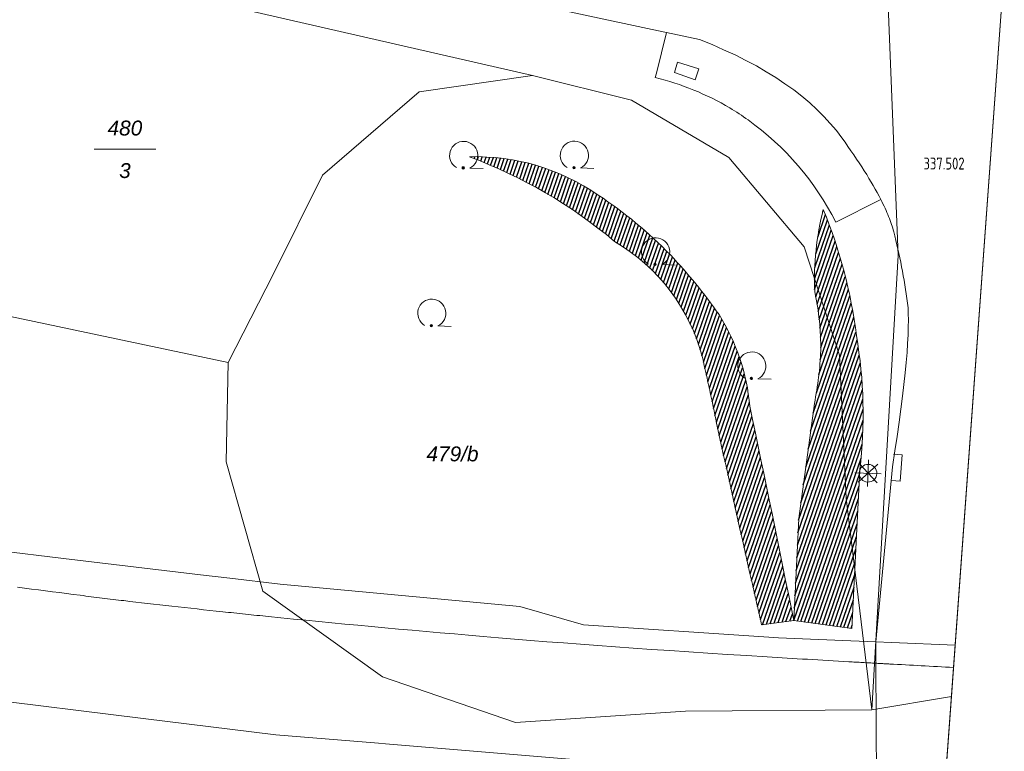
# Model space of a CAD drawing. Header units: metres. Extents: x 345144 to 348639, y 5629211 to 5635235.
# Tile 868 of 1056: x 347983 to 348039, y 5630323 to 5630364. Entities that reach past the tile are written whole.
import ezdxf
from ezdxf.enums import TextEntityAlignment as Align

# ---------------------------------------------------------------- set-up
doc = ezdxf.new("R2010")
doc.units = ezdxf.units.M
doc.header["$MEASUREMENT"] = 0
for name, color, linetype in [('028 Geländeform', 7, 'Continuous'), ('065-066 Ver_Entsorgung', 7, 'Continuous'), ('065-066 Ver_Entsorgung Ausg.', 7, 'Continuous'), ('081-083 Topographie', 7, 'Continuous'), ('AX Flurstück', 7, 'Continuous'), ('Blatt', 7, 'Continuous'), ('Definitionslinie', 7, 'Continuous'), ('Gemeinde Lokation', 7, 'Continuous'), ('Ortsteil Lokation', 7, 'Continuous'), ('Präsentationsobjekt -Text (punktförmig)', 7, 'Continuous')]:
    doc.layers.add(name, color=color, linetype=linetype)
doc.styles.add('ARIALIT', font='ariali.ttf', dxfattribs={"height": 1})
doc.styles.add('DIN-6776-IT', font='txt', dxfattribs={"height": 1})
pattern_1 = [(250.9552151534, (0, 0), (0.1890527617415, -0.065261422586), [])]

# ---------------------------------------------------------------- blocks, each defined once
blk = doc.blocks.new('alk_5742_nrw')
at = {"color": 134, "lineweight": 5, "true_color": 0x00b2b2, "flags": 128}
for points in [[(0, -1), (0, 1)], [(1, 0), (-1, 0)], [(0.707333, -0.707333), (-0.707333, 0.707333)], [(-0.707333, -0.707333), (0.707333, 0.707333)]]:
    blk.add_lwpolyline(points, dxfattribs=at)
at = {"color": 134, "lineweight": 5, "true_color": 0x00b2b2}
for start, end in [(0, 180), (180, 0)]:
    blk.add_arc((0, 0), 0.666667, start, end, dxfattribs=at)
blk = doc.blocks.new('alk_7100_nrwx2')
at = {"true_color": 0x2e2e2e}
h = blk.add_hatch(color=250, dxfattribs=at)
edge = h.paths.add_edge_path(flags=0)
edge.add_arc((0.024073, -0.597267), 0.057254, 180, 360, ccw=False)
edge.add_arc((0.024073, -0.597267), 0.057255, 0, 180, ccw=False)
at = {"color": 250, "lineweight": 5, "true_color": 0x2e2e2e, "flags": 128}
blk.add_lwpolyline([(0.349382, -0.597267), (1, -0.597267)], dxfattribs=at)
at = {"color": 250, "lineweight": 5, "true_color": 0x2e2e2e}
for centre, radius, start, end in [((0.024073, 0.012362), 0.690995, -61.9148169, -118.0851831), ((0.024073, -0.597267), 0.057255, 0, 180), ((0.024073, -0.597267), 0.057254, 180, 0)]:
    blk.add_arc(centre, radius, start, end, dxfattribs=at)
blk = doc.blocks.new('swc_strasseneinlauf')
at = {"color": 7, "lineweight": 5, "flags": 128}
blk.add_lwpolyline([(-1, 0), (-1, -0.666667), (1, -0.666667), (1, 0)], dxfattribs=at)

msp = doc.modelspace()

# ---------------------------------------------------------------- hatches: boundary and pattern name
at = {"layer": '028 Geländeform', "true_color": 0xb27500}
h = msp.add_hatch(dxfattribs=at)
h.set_pattern_fill('_USER', color=44, scale=0.2, angle=250.9552152, style=0, pattern_type=0)
h.set_pattern_definition(pattern_1)
edge = h.paths.add_edge_path(flags=0)
edge.add_line((348024.75, 5630331.937), (348024.613, 5630332.543375))
edge.add_line((348024.613, 5630332.543375), (348024.476453, 5630333.149875))
edge.add_line((348024.476453, 5630333.149875), (348024.339906, 5630333.756375))
edge.add_line((348024.339906, 5630333.756375), (348024.203813, 5630334.363))
edge.add_line((348024.203813, 5630334.363), (348024.067719, 5630334.969625))
edge.add_line((348024.067719, 5630334.969625), (348023.932078, 5630335.576375))
edge.add_line((348023.932078, 5630335.576375), (348023.796438, 5630336.183125))
edge.add_line((348023.796438, 5630336.183125), (348023.66125, 5630336.79))
edge.add_line((348023.66125, 5630336.79), (348023.526062, 5630337.396875))
edge.add_line((348023.526062, 5630337.396875), (348023.391328, 5630338.003875))
edge.add_line((348023.391328, 5630338.003875), (348023.256594, 5630338.610875))
edge.add_line((348023.256594, 5630338.610875), (348023.122313, 5630339.218))
edge.add_line((348023.122313, 5630339.218), (348022.988031, 5630339.825125))
edge.add_line((348022.988031, 5630339.825125), (348022.854203, 5630340.432375))
edge.add_line((348022.854203, 5630340.432375), (348022.720375, 5630341.039625))
edge.add_line((348022.720375, 5630341.039625), (348022.587, 5630341.647))
edge.add_line((348022.587, 5630341.647), (348022.587, 5630341.647))
edge.add_line((348022.587, 5630341.647), (348022.541625, 5630341.880125))
edge.add_line((348022.541625, 5630341.880125), (348022.495094, 5630342.112984))
edge.add_line((348022.495094, 5630342.112984), (348022.448562, 5630342.345844))
edge.add_line((348022.448562, 5630342.345844), (348022.400875, 5630342.578438))
edge.add_line((348022.400875, 5630342.578438), (348022.353188, 5630342.811031))
edge.add_line((348022.353188, 5630342.811031), (348022.304344, 5630343.043359))
edge.add_line((348022.304344, 5630343.043359), (348022.2555, 5630343.275688))
edge.add_line((348022.2555, 5630343.275688), (348022.2055, 5630343.50775))
edge.add_line((348022.2055, 5630343.50775), (348022.1555, 5630343.739813))
edge.add_line((348022.1555, 5630343.739813), (348022.104344, 5630343.971609))
edge.add_line((348022.104344, 5630343.971609), (348022.053188, 5630344.203406))
edge.add_line((348022.053188, 5630344.203406), (348022.000875, 5630344.434938))
edge.add_line((348022.000875, 5630344.434938), (348021.948562, 5630344.666469))
edge.add_line((348021.948562, 5630344.666469), (348021.895094, 5630344.897734))
edge.add_line((348021.895094, 5630344.897734), (348021.841625, 5630345.129))
edge.add_line((348021.841625, 5630345.129), (348021.787, 5630345.36))
edge.add_arc((348011.458, 5630342.709), 10.663772, 14.3946062, 59.80196)
edge.add_line((348016.822, 5630351.926), (348016.3605, 5630352.312375))
edge.add_line((348016.3605, 5630352.312375), (348015.886266, 5630352.676922))
edge.add_line((348015.886266, 5630352.676922), (348015.412031, 5630353.041469))
edge.add_line((348015.412031, 5630353.041469), (348014.925063, 5630353.384188))
edge.add_line((348014.925063, 5630353.384188), (348014.438094, 5630353.726906))
edge.add_line((348014.438094, 5630353.726906), (348013.938391, 5630354.047797))
edge.add_line((348013.938391, 5630354.047797), (348013.438688, 5630354.368687))
edge.add_line((348013.438688, 5630354.368687), (348012.92625, 5630354.66775))
edge.add_line((348012.92625, 5630354.66775), (348012.413813, 5630354.966813))
edge.add_line((348012.413813, 5630354.966813), (348011.888641, 5630355.244047))
edge.add_line((348011.888641, 5630355.244047), (348011.363469, 5630355.521281))
edge.add_line((348011.363469, 5630355.521281), (348010.825563, 5630355.776688))
edge.add_line((348010.825563, 5630355.776688), (348010.287656, 5630356.032094))
edge.add_line((348010.287656, 5630356.032094), (348009.737016, 5630356.265672))
edge.add_line((348009.737016, 5630356.265672), (348009.186375, 5630356.49925))
edge.add_line((348009.186375, 5630356.49925), (348008.623, 5630356.711))
edge.add_line((348008.623, 5630356.711), (348008.623, 5630356.711))
edge.add_line((348008.623, 5630356.711), (348009.121, 5630356.72175))
edge.add_line((348009.121, 5630356.72175), (348009.608172, 5630356.696031))
edge.add_line((348009.608172, 5630356.696031), (348010.095344, 5630356.670313))
edge.add_line((348010.095344, 5630356.670313), (348010.571688, 5630356.608125))
edge.add_line((348010.571688, 5630356.608125), (348011.048031, 5630356.545938))
edge.add_line((348011.048031, 5630356.545938), (348011.513547, 5630356.447281))
edge.add_line((348011.513547, 5630356.447281), (348011.979062, 5630356.348625))
edge.add_line((348011.979062, 5630356.348625), (348012.43375, 5630356.2135))
edge.add_line((348012.43375, 5630356.2135), (348012.888438, 5630356.078375))
edge.add_line((348012.888438, 5630356.078375), (348013.332297, 5630355.906781))
edge.add_line((348013.332297, 5630355.906781), (348013.776156, 5630355.735188))
edge.add_line((348013.776156, 5630355.735188), (348014.209188, 5630355.527125))
edge.add_line((348014.209188, 5630355.527125), (348014.642219, 5630355.319063))
edge.add_line((348014.642219, 5630355.319063), (348015.064422, 5630355.074531))
edge.add_line((348015.064422, 5630355.074531), (348015.486625, 5630354.83))
edge.add_line((348015.486625, 5630354.83), (348015.898, 5630354.549))
edge.add_line((348015.898, 5630354.549), (348015.898, 5630354.549))
edge.add_line((348015.898, 5630354.549), (348016.17625, 5630354.365125))
edge.add_line((348016.17625, 5630354.365125), (348016.448719, 5630354.174313))
edge.add_line((348016.448719, 5630354.174313), (348016.721188, 5630353.9835))
edge.add_line((348016.721188, 5630353.9835), (348016.987875, 5630353.78575))
edge.add_line((348016.987875, 5630353.78575), (348017.254563, 5630353.588))
edge.add_line((348017.254563, 5630353.588), (348017.515469, 5630353.383313))
edge.add_line((348017.515469, 5630353.383313), (348017.776375, 5630353.178625))
edge.add_line((348017.776375, 5630353.178625), (348018.0315, 5630352.967))
edge.add_line((348018.0315, 5630352.967), (348018.286625, 5630352.755375))
edge.add_line((348018.286625, 5630352.755375), (348018.535969, 5630352.536813))
edge.add_line((348018.535969, 5630352.536813), (348018.785313, 5630352.31825))
edge.add_line((348018.785313, 5630352.31825), (348019.028875, 5630352.09275))
edge.add_line((348019.028875, 5630352.09275), (348019.272438, 5630351.86725))
edge.add_line((348019.272438, 5630351.86725), (348019.510219, 5630351.634813))
edge.add_line((348019.510219, 5630351.634813), (348019.748, 5630351.402375))
edge.add_line((348019.748, 5630351.402375), (348019.98, 5630351.163))
edge.add_line((348019.98, 5630351.163), (348019.98, 5630351.163))
edge.add_line((348019.98, 5630351.163), (348020.166875, 5630350.964125))
edge.add_line((348020.166875, 5630350.964125), (348020.35, 5630350.762219))
edge.add_line((348020.35, 5630350.762219), (348020.533125, 5630350.560312))
edge.add_line((348020.533125, 5630350.560312), (348020.7125, 5630350.355375))
edge.add_line((348020.7125, 5630350.355375), (348020.891875, 5630350.150437))
edge.add_line((348020.891875, 5630350.150437), (348021.0675, 5630349.942469))
edge.add_line((348021.0675, 5630349.942469), (348021.243125, 5630349.7345))
edge.add_line((348021.243125, 5630349.7345), (348021.415, 5630349.5235))
edge.add_line((348021.415, 5630349.5235), (348021.586875, 5630349.3125))
edge.add_line((348021.586875, 5630349.3125), (348021.755, 5630349.098469))
edge.add_line((348021.755, 5630349.098469), (348021.923125, 5630348.884438))
edge.add_line((348021.923125, 5630348.884438), (348022.0875, 5630348.667375))
edge.add_line((348022.0875, 5630348.667375), (348022.251875, 5630348.450313))
edge.add_line((348022.251875, 5630348.450313), (348022.4125, 5630348.230219))
edge.add_line((348022.4125, 5630348.230219), (348022.573125, 5630348.010125))
edge.add_line((348022.573125, 5630348.010125), (348022.73, 5630347.787))
edge.add_line((348022.73, 5630347.787), (348022.73, 5630347.787))
edge.add_line((348022.73, 5630347.787), (348022.915, 5630347.48875))
edge.add_line((348022.915, 5630347.48875), (348023.080906, 5630347.184109))
edge.add_line((348023.080906, 5630347.184109), (348023.246812, 5630346.879469))
edge.add_line((348023.246812, 5630346.879469), (348023.393625, 5630346.568438))
edge.add_line((348023.393625, 5630346.568438), (348023.540438, 5630346.257406))
edge.add_line((348023.540438, 5630346.257406), (348023.668156, 5630345.939984))
edge.add_line((348023.668156, 5630345.939984), (348023.795875, 5630345.622563))
edge.add_line((348023.795875, 5630345.622563), (348023.9045, 5630345.29875))
edge.add_line((348023.9045, 5630345.29875), (348024.013125, 5630344.974938))
edge.add_line((348024.013125, 5630344.974938), (348024.102656, 5630344.644734))
edge.add_line((348024.102656, 5630344.644734), (348024.192188, 5630344.314531))
edge.add_line((348024.192188, 5630344.314531), (348024.262625, 5630343.977937))
edge.add_line((348024.262625, 5630343.977937), (348024.333063, 5630343.641344))
edge.add_line((348024.333063, 5630343.641344), (348024.384406, 5630343.298359))
edge.add_line((348024.384406, 5630343.298359), (348024.43575, 5630342.955375))
edge.add_line((348024.43575, 5630342.955375), (348024.468, 5630342.606))
edge.add_line((348024.468, 5630342.606), (348024.468, 5630342.606))
edge.add_line((348024.468, 5630342.606), (348024.6265, 5630341.84925))
edge.add_line((348024.6265, 5630341.84925), (348024.784156, 5630341.092313))
edge.add_line((348024.784156, 5630341.092313), (348024.941813, 5630340.335375))
edge.add_line((348024.941813, 5630340.335375), (348025.098625, 5630339.57825))
edge.add_line((348025.098625, 5630339.57825), (348025.255438, 5630338.821125))
edge.add_line((348025.255438, 5630338.821125), (348025.411406, 5630338.063813))
edge.add_line((348025.411406, 5630338.063813), (348025.567375, 5630337.3065))
edge.add_line((348025.567375, 5630337.3065), (348025.7225, 5630336.549))
edge.add_line((348025.7225, 5630336.549), (348025.877625, 5630335.7915))
edge.add_line((348025.877625, 5630335.7915), (348026.031906, 5630335.033813))
edge.add_line((348026.031906, 5630335.033813), (348026.186188, 5630334.276125))
edge.add_line((348026.186188, 5630334.276125), (348026.339625, 5630333.51825))
edge.add_line((348026.339625, 5630333.51825), (348026.493063, 5630332.760375))
edge.add_line((348026.493063, 5630332.760375), (348026.645656, 5630332.002313))
edge.add_line((348026.645656, 5630332.002313), (348026.79825, 5630331.24425))
edge.add_line((348026.79825, 5630331.24425), (348026.95, 5630330.486))
edge.add_line((348026.95, 5630330.486), (348026.95, 5630330.486))
edge.add_line((348026.95, 5630330.486), (348025.135, 5630330.247))
edge.add_line((348025.135, 5630330.247), (348025.135, 5630330.247))
edge.add_line((348025.135, 5630330.247), (348025.111875, 5630330.35275))
edge.add_line((348025.111875, 5630330.35275), (348025.088516, 5630330.458469))
edge.add_line((348025.088516, 5630330.458469), (348025.065156, 5630330.564188))
edge.add_line((348025.065156, 5630330.564188), (348025.041563, 5630330.669875))
edge.add_line((348025.041563, 5630330.669875), (348025.017969, 5630330.775563))
edge.add_line((348025.017969, 5630330.775563), (348024.994141, 5630330.881219))
edge.add_line((348024.994141, 5630330.881219), (348024.970313, 5630330.986875))
edge.add_line((348024.970313, 5630330.986875), (348024.94625, 5630331.0925))
edge.add_line((348024.94625, 5630331.0925), (348024.922187, 5630331.198125))
edge.add_line((348024.922187, 5630331.198125), (348024.897891, 5630331.303719))
edge.add_line((348024.897891, 5630331.303719), (348024.873594, 5630331.409313))
edge.add_line((348024.873594, 5630331.409313), (348024.849062, 5630331.514875))
edge.add_line((348024.849062, 5630331.514875), (348024.824531, 5630331.620438))
edge.add_line((348024.824531, 5630331.620438), (348024.799766, 5630331.725969))
edge.add_line((348024.799766, 5630331.725969), (348024.775, 5630331.8315))
edge.add_line((348024.775, 5630331.8315), (348024.75, 5630331.937))
h = msp.add_hatch(dxfattribs=at)
h.set_pattern_fill('_USER', color=44, scale=0.2, angle=250.9552152, style=0, pattern_type=0)
h.set_pattern_definition(pattern_1)
h.paths.add_polyline_path([(348030.243, 5630330.046), (348026.95, 5630330.486), (348026.95, 5630330.486), (348027.23, 5630336.262), (348027.23, 5630336.262), (348028.117, 5630342.77), (348028.117, 5630342.77), (348028.1545, 5630342.955125), (348028.188281, 5630343.140703), (348028.222063, 5630343.326281), (348028.252125, 5630343.512313), (348028.282188, 5630343.698344), (348028.308531, 5630343.884828), (348028.334875, 5630344.071313), (348028.3575, 5630344.25825), (348028.380125, 5630344.445188), (348028.399031, 5630344.632578), (348028.417938, 5630344.819969), (348028.433125, 5630345.007813), (348028.448312, 5630345.195656), (348028.459781, 5630345.383953), (348028.47125, 5630345.57225), (348028.479, 5630345.761), (348028.479, 5630345.761), (348028.480375, 5630345.970875), (348028.476031, 5630346.180156), (348028.471688, 5630346.389438), (348028.461625, 5630346.598125), (348028.451563, 5630346.806813), (348028.435781, 5630347.014906), (348028.42, 5630347.223), (348028.3985, 5630347.4305), (348028.377, 5630347.638), (348028.349781, 5630347.844906), (348028.322563, 5630348.051813), (348028.289625, 5630348.258125), (348028.256688, 5630348.464438), (348028.218031, 5630348.670156), (348028.179375, 5630348.875875), (348028.135, 5630349.081), (348028.135, 5630349.081), (348028.12375, 5630349.376375), (348028.122938, 5630349.670656), (348028.122125, 5630349.964938), (348028.13175, 5630350.258125), (348028.141375, 5630350.551313), (348028.161437, 5630350.843406), (348028.1815, 5630351.1355), (348028.212, 5630351.4265), (348028.2425, 5630351.7175), (348028.283438, 5630352.007406), (348028.324375, 5630352.297313), (348028.37575, 5630352.586125), (348028.427125, 5630352.874938), (348028.488938, 5630353.162656), (348028.55075, 5630353.450375), (348028.623, 5630353.737), (348028.623, 5630353.737), (348028.798625, 5630353.30625), (348028.959563, 5630352.871641), (348029.1205, 5630352.437031), (348029.26675, 5630351.998563), (348029.413, 5630351.560094), (348029.544563, 5630351.117766), (348029.676125, 5630350.675438), (348029.793, 5630350.22925), (348029.909875, 5630349.783063), (348030.012063, 5630349.333016), (348030.11425, 5630348.882969), (348030.20175, 5630348.429063), (348030.28925, 5630347.975156), (348030.362063, 5630347.517391), (348030.434875, 5630347.059625), (348030.493, 5630346.598), (348030.493, 5630346.598), (348030.573, 5630346.126875), (348030.636094, 5630345.655297), (348030.699188, 5630345.183719), (348030.745375, 5630344.711688), (348030.791563, 5630344.239656), (348030.820844, 5630343.767172), (348030.850125, 5630343.294688), (348030.8625, 5630342.82175), (348030.874875, 5630342.348813), (348030.870344, 5630341.875422), (348030.865813, 5630341.402031), (348030.844375, 5630340.928188), (348030.822937, 5630340.454344), (348030.784594, 5630339.980047), (348030.74625, 5630339.50575), (348030.691, 5630339.031), (348030.691, 5630339.031)], flags=0)

# ---------------------------------------------------------------- linework, layer by layer
at = {"layer": 'AX Flurstück', "color": 8, "linetype": 'Continuous', "lineweight": 13, "true_color": 0x808080, "flags": 128}
for points in [[(348038.853, 5630367.26), (348035.866, 5630326.191), (348031.359, 5630325.446), (348032.862, 5630351.122), (348030.965, 5630398.28), (348029.596, 5630388.709), (348024.098, 5630380.717), (348015.54, 5630376.001), (348005.789, 5630375.887), (347989.438, 5630379.073), (347979.045, 5630383.367), (347966.424, 5630386.742), (347975.149, 5630384.987), (347978.661, 5630384.744), (347987.378, 5630384.52), (347994.766, 5630384.86), (348001.502, 5630386.358), (348007.329, 5630389.393), (348012.399, 5630393.76), (348018.131, 5630400.852), (348021.431, 5630407.953), (348024.197, 5630413.474), (348027.25, 5630429.001), (348018.378, 5630526.155)], [(347874.559, 5630405.102), (347919.355, 5630395.668), (347950.191, 5630388.662), (347966.424, 5630386.742), (347979.045, 5630383.367), (347989.438, 5630379.073), (348005.789, 5630375.887), (348015.54, 5630376.001), (348024.098, 5630380.717), (348029.596, 5630388.709), (348030.965, 5630398.28), (348032.862, 5630351.122), (348031.359, 5630325.446), (348029.914, 5630337.412), (348029.541, 5630345.493), (348027.549, 5630351.628), (348023.291, 5630356.664), (348017.779, 5630359.91), (348012.182, 5630361.318), (347966.457, 5630371.781), (347951.033, 5630375.879), (347917.315, 5630384.103), (347872.215, 5630393.72)], [(347966.457, 5630371.781), (348012.182, 5630361.318), (348005.77, 5630360.387), (348000.315, 5630355.666), (347997.537, 5630350.095), (347994.982, 5630345.085), (347980.348, 5630348.181), (347980.776, 5630357.25), (347978.878, 5630362), (347973.995, 5630367.922), (347966.457, 5630371.781)], [(348012.182, 5630361.318), (348017.779, 5630359.91), (348023.291, 5630356.664), (348027.549, 5630351.628), (348029.541, 5630345.493), (348029.914, 5630337.412), (348031.359, 5630325.446), (348020.829, 5630325.363), (348011.227, 5630324.732), (348003.706, 5630327.309), (347996.949, 5630332.157), (347994.864, 5630339.466), (347994.982, 5630345.085), (347997.537, 5630350.095), (348000.315, 5630355.666), (348005.77, 5630360.387), (348012.182, 5630361.318)], [(348034.949, 5630313.579), (348034.965, 5630301.545), (348026.722, 5630302.429), (348018.392, 5630302.827), (347977.163, 5630315.338), (347932.068, 5630325.795), (347933.252, 5630337.965), (347950.512, 5630333.982), (347960.225, 5630332.917), (347966.077, 5630333.36), (347974.785, 5630337.099), (347979.176, 5630342.475), (347980.348, 5630348.181), (347994.982, 5630345.085), (347994.864, 5630339.466), (347996.949, 5630332.157), (348003.706, 5630327.309), (348011.227, 5630324.732), (348020.829, 5630325.363), (348031.359, 5630325.446), (348035.866, 5630326.191), (348034.949, 5630313.579)]]:
    msp.add_lwpolyline(points, dxfattribs=at)
at = {"layer": 'Blatt', "color": 205, "linetype": 'Continuous', "lineweight": 5, "true_color": 0x873099, "flags": 128}
msp.add_lwpolyline([(348035.052, 5630235.623), (347986.998, 5630184.504), (347853.351, 5630188.267), (347860.388, 5630438.144), (348035.781, 5630433.206), (348037.99, 5630386.322), (348038.853, 5630367.26), (348034.949, 5630313.579), (348035.052, 5630235.623)], dxfattribs=at)
at = {"layer": 'Definitionslinie', "color": 219, "linetype": 'Continuous', "lineweight": 5, "true_color": 0x5c3d57, "flags": 128}
for points in [[(347988.118, 5630370.534), (348018.957, 5630363.914), (348018.957, 5630363.914), (348019.75, 5630363.744), (348021.63, 5630363.341), (348021.63, 5630363.341), (348022.331875, 5630363.0645), (348022.983906, 5630362.770219), (348023.635938, 5630362.475938), (348024.238125, 5630362.163875), (348024.840313, 5630361.851813), (348025.392656, 5630361.521969), (348025.945, 5630361.192125), (348026.4475, 5630360.8445), (348026.95, 5630360.496875), (348027.402656, 5630360.131469), (348027.855313, 5630359.766063), (348028.258125, 5630359.382875), (348028.660937, 5630358.999687), (348029.013906, 5630358.598719), (348029.366875, 5630358.19775), (348029.67, 5630357.779), (348029.67, 5630357.779), (348029.84925, 5630357.531375), (348030.018016, 5630357.291406), (348030.186781, 5630357.051437), (348030.345063, 5630356.819125), (348030.503344, 5630356.586813), (348030.651141, 5630356.362156), (348030.798938, 5630356.1375), (348030.93625, 5630355.9205), (348031.073563, 5630355.7035), (348031.200391, 5630355.494156), (348031.327219, 5630355.284813), (348031.443563, 5630355.083125), (348031.559906, 5630354.881438), (348031.665766, 5630354.687406), (348031.771625, 5630354.493375), (348031.867, 5630354.307), (348031.867, 5630354.307), (348031.933, 5630354.178), (348031.993984, 5630354.052672), (348032.054969, 5630353.927344), (348032.110938, 5630353.805688), (348032.166906, 5630353.684031), (348032.217859, 5630353.566047), (348032.268813, 5630353.448063), (348032.31475, 5630353.33375), (348032.360688, 5630353.219438), (348032.401609, 5630353.108797), (348032.442531, 5630352.998156), (348032.478437, 5630352.891188), (348032.514344, 5630352.784219), (348032.545234, 5630352.680922), (348032.576125, 5630352.577625), (348032.602, 5630352.478), (348032.602, 5630352.478), (348032.665125, 5630352.23425), (348032.724609, 5630351.988242), (348032.784094, 5630351.742234), (348032.839938, 5630351.493969), (348032.895781, 5630351.245703), (348032.947984, 5630350.99518), (348033.000188, 5630350.744656), (348033.04875, 5630350.491875), (348033.097313, 5630350.239094), (348033.142234, 5630349.984055), (348033.187156, 5630349.729016), (348033.228438, 5630349.471719), (348033.269719, 5630349.214422), (348033.307359, 5630348.954867), (348033.345, 5630348.695313), (348033.379, 5630348.4335), (348033.413, 5630348.171688), (348033.42525, 5630347.830773), (348033.4375, 5630347.489859), (348033.428, 5630347.069844), (348033.4185, 5630346.649828), (348033.38725, 5630346.150711), (348033.356, 5630345.651594), (348033.303, 5630345.073375), (348033.25, 5630344.495156), (348033.17525, 5630343.837836), (348033.1005, 5630343.180516), (348033.004, 5630342.444094), (348032.9075, 5630341.707672), (348032.78925, 5630340.892148), (348032.671, 5630340.076625), (348032.531, 5630339.182), (348032.531, 5630339.182), (348031.595, 5630329.282)], [(348019.75, 5630363.744), (348019.187, 5630361.45), (348019.187, 5630361.45), (348019.126, 5630361.2)], [(348029.325, 5630353.02), (348031.867, 5630354.307)], [(347964.909, 5630337.894), (347975.454, 5630335.681), (347975.454, 5630335.681), (347980.585, 5630334.605), (347981.946, 5630334.443), (347981.946, 5630334.443), (347985.669, 5630334), (347985.669, 5630334), (347993.423, 5630333.078), (347993.423, 5630333.078), (347995.072, 5630332.882), (347995.072, 5630332.882), (347997.923, 5630332.543), (348011.473, 5630331.29), (348015.073, 5630330.254), (348025.255, 5630329.571), (348025.255, 5630329.571), (348026.09, 5630329.515), (348030.179, 5630329.342), (348030.179, 5630329.342), (348031.595, 5630329.282), (348032.485, 5630329.245), (348036.077305, 5630329.093481)], [(348035.985797, 5630327.835219), (348035.755718, 5630327.84738), (348035.526725, 5630327.85956), (348035.297732, 5630327.87174), (348035.069824, 5630327.883939), (348034.841916, 5630327.896138), (348034.615094, 5630327.908356), (348034.388271, 5630327.920574), (348034.162534, 5630327.93281), (348033.936796, 5630327.945046), (348033.712144, 5630327.957301), (348033.487492, 5630327.969556), (348033.263926, 5630327.98183), (348033.040359, 5630327.994104), (348032.817878, 5630328.006396), (348032.595396, 5630328.018689), (348032.374, 5630328.031), (348032.374, 5630328.031), (348032.325375, 5630328.033625), (348032.276797, 5630328.036266), (348032.228219, 5630328.038906), (348032.179688, 5630328.041563), (348032.131156, 5630328.044219), (348032.082672, 5630328.046891), (348032.034188, 5630328.049563), (348031.98575, 5630328.05225), (348031.937312, 5630328.054938), (348031.888922, 5630328.057641), (348031.840531, 5630328.060344), (348031.792188, 5630328.063063), (348031.743844, 5630328.065781), (348031.695547, 5630328.068516), (348031.64725, 5630328.07125), (348031.599, 5630328.074), (348031.599, 5630328.074), (348031.50275, 5630328.079375), (348031.406703, 5630328.08475), (348031.310656, 5630328.090125), (348031.214813, 5630328.0955), (348031.118969, 5630328.100875), (348031.023328, 5630328.10625), (348030.927688, 5630328.111625), (348030.83225, 5630328.117), (348030.736813, 5630328.122375), (348030.641578, 5630328.12775), (348030.546344, 5630328.133125), (348030.451313, 5630328.1385), (348030.356281, 5630328.143875), (348030.261453, 5630328.14925), (348030.166625, 5630328.154625), (348030.072, 5630328.16), (348030.072, 5630328.16), (348029.77475, 5630328.177), (348029.479547, 5630328.194047), (348029.184344, 5630328.211094), (348028.891188, 5630328.228188), (348028.598031, 5630328.245281), (348028.306922, 5630328.262422), (348028.015813, 5630328.279562), (348027.72675, 5630328.29675), (348027.437688, 5630328.313938), (348027.150672, 5630328.331172), (348026.863656, 5630328.348406), (348026.578688, 5630328.365688), (348026.293719, 5630328.382969), (348026.010797, 5630328.400297), (348025.727875, 5630328.417625), (348025.447, 5630328.435), (348025.447, 5630328.435), (348024.308375, 5630328.505), (348023.203594, 5630328.575516), (348022.098813, 5630328.646031), (348021.027875, 5630328.717062), (348019.956937, 5630328.788094), (348018.919844, 5630328.859641), (348017.88275, 5630328.931187), (348016.8795, 5630329.00325), (348015.87625, 5630329.075313), (348014.906844, 5630329.147891), (348013.937438, 5630329.220469), (348013.001875, 5630329.293563), (348012.066313, 5630329.366656), (348011.164594, 5630329.440266), (348010.262875, 5630329.513875), (348009.395, 5630329.588), (348009.395, 5630329.588), (348008.5745, 5630329.658125), (348007.769563, 5630329.728328), (348006.964625, 5630329.798531), (348006.17525, 5630329.868813), (348005.385875, 5630329.939094), (348004.612063, 5630330.009453), (348003.83825, 5630330.079813), (348003.08, 5630330.15025), (348002.32175, 5630330.220687), (348001.579063, 5630330.291203), (348000.836375, 5630330.361719), (348000.10925, 5630330.432313), (347999.382125, 5630330.502906), (347998.670563, 5630330.573578), (347997.959, 5630330.64425), (347997.263, 5630330.715), (347997.263, 5630330.715), (347997.097875, 5630330.731875), (347996.933609, 5630330.74875), (347996.769344, 5630330.765625), (347996.605938, 5630330.7825), (347996.442531, 5630330.799375), (347996.279984, 5630330.81625), (347996.117438, 5630330.833125), (347995.95575, 5630330.85), (347995.794063, 5630330.866875), (347995.633234, 5630330.88375), (347995.472406, 5630330.900625), (347995.312438, 5630330.9175), (347995.152469, 5630330.934375), (347994.993359, 5630330.95125), (347994.83425, 5630330.968125), (347994.676, 5630330.985), (347994.676, 5630330.985), (347994.308, 5630331.024125), (347993.94475, 5630331.063281), (347993.5815, 5630331.102438), (347993.223, 5630331.141625), (347992.8645, 5630331.180813), (347992.51075, 5630331.220031), (347992.157, 5630331.25925), (347991.808, 5630331.2985), (347991.459, 5630331.33775), (347991.11475, 5630331.377031), (347990.7705, 5630331.416313), (347990.431, 5630331.455625), (347990.0915, 5630331.494938), (347989.75675, 5630331.534281), (347989.422, 5630331.573625), (347989.092, 5630331.613), (347989.092, 5630331.613), (347988.9375, 5630331.6315), (347988.783094, 5630331.650094), (347988.628688, 5630331.668688), (347988.474375, 5630331.687375), (347988.320063, 5630331.706062), (347988.165844, 5630331.724844), (347988.011625, 5630331.743625), (347987.8575, 5630331.7625), (347987.703375, 5630331.781375), (347987.549344, 5630331.800344), (347987.395313, 5630331.819313), (347987.241375, 5630331.838375), (347987.087438, 5630331.857437), (347986.933594, 5630331.876594), (347986.77975, 5630331.89575), (347986.626, 5630331.915), (347986.626, 5630331.915), (347986.231, 5630331.96475), (347985.836703, 5630332.01525), (347985.442406, 5630332.06575), (347985.048812, 5630332.117), (347984.655219, 5630332.16825), (347984.262328, 5630332.22025), (347983.869438, 5630332.27225), (347983.47725, 5630332.325), (347983.085063, 5630332.37775)], [(347951.871, 5630329.733), (347971.205, 5630327.295), (347980.722, 5630326.122), (347980.722, 5630326.122), (347990.186, 5630324.956), (347990.186, 5630324.956), (347997.678, 5630324.033), (348003.481, 5630323.551), (348003.481, 5630323.551), (348003.884, 5630323.518), (348003.884, 5630323.518), (348021.729, 5630322.036)], [(348031.623, 5630321.374), (348031.599, 5630328.074), (348031.595, 5630329.282)]]:
    msp.add_lwpolyline(points, dxfattribs=at)
at = {"layer": 'Definitionslinie', "color": 134, "linetype": 'Continuous', "lineweight": 5, "true_color": 0x00b2b2, "flags": 128}
msp.add_lwpolyline([(348021.386, 5630361.073), (348020.214, 5630361.472), (348020.386, 5630362.07), (348021.59, 5630361.695), (348021.386, 5630361.073)], dxfattribs=at)
at = {"layer": 'Definitionslinie', "color": 44, "linetype": 'Continuous', "lineweight": 5, "true_color": 0xb27500, "flags": 128}
for points in [[(348008.623, 5630356.711), (348009.121, 5630356.72175), (348009.608172, 5630356.696031), (348010.095344, 5630356.670313), (348010.571688, 5630356.608125), (348011.048031, 5630356.545938), (348011.513547, 5630356.447281), (348011.979062, 5630356.348625), (348012.43375, 5630356.2135), (348012.888438, 5630356.078375), (348013.332297, 5630355.906781), (348013.776156, 5630355.735188), (348014.209188, 5630355.527125), (348014.642219, 5630355.319063), (348015.064422, 5630355.074531), (348015.486625, 5630354.83), (348015.898, 5630354.549)], [(348008.623, 5630356.711), (348009.186375, 5630356.49925), (348009.737016, 5630356.265672), (348010.287656, 5630356.032094), (348010.825563, 5630355.776688), (348011.363469, 5630355.521281), (348011.888641, 5630355.244047), (348012.413813, 5630354.966813), (348012.92625, 5630354.66775), (348013.438688, 5630354.368687), (348013.938391, 5630354.047797), (348014.438094, 5630353.726906), (348014.925063, 5630353.384188), (348015.412031, 5630353.041469), (348015.886266, 5630352.676922), (348016.3605, 5630352.312375), (348016.822, 5630351.926)], [(348015.898, 5630354.549), (348016.17625, 5630354.365125), (348016.448719, 5630354.174313), (348016.721188, 5630353.9835), (348016.987875, 5630353.78575), (348017.254563, 5630353.588), (348017.515469, 5630353.383313), (348017.776375, 5630353.178625), (348018.0315, 5630352.967), (348018.286625, 5630352.755375), (348018.535969, 5630352.536813), (348018.785313, 5630352.31825), (348019.028875, 5630352.09275), (348019.272438, 5630351.86725), (348019.510219, 5630351.634813), (348019.748, 5630351.402375), (348019.98, 5630351.163)], [(348028.135, 5630349.081), (348028.12375, 5630349.376375), (348028.122938, 5630349.670656), (348028.122125, 5630349.964938), (348028.13175, 5630350.258125), (348028.141375, 5630350.551313), (348028.161437, 5630350.843406), (348028.1815, 5630351.1355), (348028.212, 5630351.4265), (348028.2425, 5630351.7175), (348028.283438, 5630352.007406), (348028.324375, 5630352.297313), (348028.37575, 5630352.586125), (348028.427125, 5630352.874938), (348028.488938, 5630353.162656), (348028.55075, 5630353.450375), (348028.623, 5630353.737)], [(348028.623, 5630353.737), (348028.798625, 5630353.30625), (348028.959563, 5630352.871641), (348029.1205, 5630352.437031), (348029.26675, 5630351.998563), (348029.413, 5630351.560094), (348029.544563, 5630351.117766), (348029.676125, 5630350.675438), (348029.793, 5630350.22925), (348029.909875, 5630349.783063), (348030.012063, 5630349.333016), (348030.11425, 5630348.882969), (348030.20175, 5630348.429063), (348030.28925, 5630347.975156), (348030.362063, 5630347.517391), (348030.434875, 5630347.059625), (348030.493, 5630346.598)], [(348019.98, 5630351.163), (348020.166875, 5630350.964125), (348020.35, 5630350.762219), (348020.533125, 5630350.560312), (348020.7125, 5630350.355375), (348020.891875, 5630350.150437), (348021.0675, 5630349.942469), (348021.243125, 5630349.7345), (348021.415, 5630349.5235), (348021.586875, 5630349.3125), (348021.755, 5630349.098469), (348021.923125, 5630348.884438), (348022.0875, 5630348.667375), (348022.251875, 5630348.450313), (348022.4125, 5630348.230219), (348022.573125, 5630348.010125), (348022.73, 5630347.787)], [(348028.135, 5630349.081), (348028.179375, 5630348.875875), (348028.218031, 5630348.670156), (348028.256688, 5630348.464438), (348028.289625, 5630348.258125), (348028.322563, 5630348.051813), (348028.349781, 5630347.844906), (348028.377, 5630347.638), (348028.3985, 5630347.4305), (348028.42, 5630347.223), (348028.435781, 5630347.014906), (348028.451563, 5630346.806813), (348028.461625, 5630346.598125), (348028.471688, 5630346.389438), (348028.476031, 5630346.180156), (348028.480375, 5630345.970875), (348028.479, 5630345.761)], [(348022.73, 5630347.787), (348022.915, 5630347.48875), (348023.080906, 5630347.184109), (348023.246812, 5630346.879469), (348023.393625, 5630346.568438), (348023.540438, 5630346.257406), (348023.668156, 5630345.939984), (348023.795875, 5630345.622563), (348023.9045, 5630345.29875), (348024.013125, 5630344.974938), (348024.102656, 5630344.644734), (348024.192188, 5630344.314531), (348024.262625, 5630343.977937), (348024.333063, 5630343.641344), (348024.384406, 5630343.298359), (348024.43575, 5630342.955375), (348024.468, 5630342.606)], [(348030.493, 5630346.598), (348030.573, 5630346.126875), (348030.636094, 5630345.655297), (348030.699188, 5630345.183719), (348030.745375, 5630344.711688), (348030.791563, 5630344.239656), (348030.820844, 5630343.767172), (348030.850125, 5630343.294688), (348030.8625, 5630342.82175), (348030.874875, 5630342.348813), (348030.870344, 5630341.875422), (348030.865813, 5630341.402031), (348030.844375, 5630340.928188), (348030.822937, 5630340.454344), (348030.784594, 5630339.980047), (348030.74625, 5630339.50575), (348030.691, 5630339.031)], [(348028.117, 5630342.77), (348028.1545, 5630342.955125), (348028.188281, 5630343.140703), (348028.222063, 5630343.326281), (348028.252125, 5630343.512313), (348028.282188, 5630343.698344), (348028.308531, 5630343.884828), (348028.334875, 5630344.071313), (348028.3575, 5630344.25825), (348028.380125, 5630344.445188), (348028.399031, 5630344.632578), (348028.417938, 5630344.819969), (348028.433125, 5630345.007813), (348028.448312, 5630345.195656), (348028.459781, 5630345.383953), (348028.47125, 5630345.57225), (348028.479, 5630345.761)], [(348021.787, 5630345.36), (348021.841625, 5630345.129), (348021.895094, 5630344.897734), (348021.948562, 5630344.666469), (348022.000875, 5630344.434938), (348022.053188, 5630344.203406), (348022.104344, 5630343.971609), (348022.1555, 5630343.739813), (348022.2055, 5630343.50775), (348022.2555, 5630343.275688), (348022.304344, 5630343.043359), (348022.353188, 5630342.811031), (348022.400875, 5630342.578438), (348022.448562, 5630342.345844), (348022.495094, 5630342.112984), (348022.541625, 5630341.880125), (348022.587, 5630341.647)], [(348027.23, 5630336.262), (348028.117, 5630342.77)], [(348024.468, 5630342.606), (348024.6265, 5630341.84925), (348024.784156, 5630341.092313), (348024.941813, 5630340.335375), (348025.098625, 5630339.57825), (348025.255438, 5630338.821125), (348025.411406, 5630338.063813), (348025.567375, 5630337.3065), (348025.7225, 5630336.549), (348025.877625, 5630335.7915), (348026.031906, 5630335.033813), (348026.186188, 5630334.276125), (348026.339625, 5630333.51825), (348026.493063, 5630332.760375), (348026.645656, 5630332.002313), (348026.79825, 5630331.24425), (348026.95, 5630330.486)], [(348022.587, 5630341.647), (348022.720375, 5630341.039625), (348022.854203, 5630340.432375), (348022.988031, 5630339.825125), (348023.122313, 5630339.218), (348023.256594, 5630338.610875), (348023.391328, 5630338.003875), (348023.526062, 5630337.396875), (348023.66125, 5630336.79), (348023.796438, 5630336.183125), (348023.932078, 5630335.576375), (348024.067719, 5630334.969625), (348024.203813, 5630334.363), (348024.339906, 5630333.756375), (348024.476453, 5630333.149875), (348024.613, 5630332.543375), (348024.75, 5630331.937)], [(348030.243, 5630330.046), (348030.691, 5630339.031)], [(348026.95, 5630330.486), (348027.23, 5630336.262)], [(348024.75, 5630331.937), (348024.775, 5630331.8315), (348024.799766, 5630331.725969), (348024.824531, 5630331.620438), (348024.849062, 5630331.514875), (348024.873594, 5630331.409313), (348024.897891, 5630331.303719), (348024.922187, 5630331.198125), (348024.94625, 5630331.0925), (348024.970313, 5630330.986875), (348024.994141, 5630330.881219), (348025.017969, 5630330.775563), (348025.041563, 5630330.669875), (348025.065156, 5630330.564188), (348025.088516, 5630330.458469), (348025.111875, 5630330.35275), (348025.135, 5630330.247)], [(348025.135, 5630330.247), (348026.95, 5630330.486)], [(348025.135, 5630330.247), (348026.95, 5630330.486)], [(348026.95, 5630330.486), (348030.243, 5630330.046)], [(348026.95, 5630330.486), (348030.243, 5630330.046)]]:
    msp.add_lwpolyline(points, dxfattribs=at)
at = {"layer": 'Definitionslinie', "color": 219, "linetype": 'Continuous', "lineweight": 5, "true_color": 0x5c3d57}
for centre, radius, start, end in [((348015.262, 5630345.745), 15.93071, 59.5235142, 75.9628842), ((348015.063, 5630345.802), 15.984141, 54.3969052, 58.8050993), ((348015.063, 5630345.802), 15.985107, 54.3819016, 54.3969052), ((348015.063, 5630345.802), 15.984415, 26.8439776, 54.3819016)]:
    msp.add_arc(centre, radius, start, end, dxfattribs=at)
at = {"layer": 'Definitionslinie', "color": 44, "linetype": 'Continuous', "lineweight": 5, "true_color": 0xb27500}
msp.add_arc((348011.458, 5630342.709), 10.66422, 14.3946062, 59.80196, dxfattribs=at)
at = {"layer": 'Gemeinde Lokation', "color": 7, "linetype": 'Continuous', "lineweight": 5, "flags": 128}
msp.add_lwpolyline([(347899.031, 5631693.561), (347926.631, 5631600.505), (347925.405, 5631534.986), (347926.23, 5631453.062), (347924.572, 5631371.352), (347926.424, 5631253.18), (347933.647, 5631166.935), (347960.584, 5630953.98), (347975.383, 5630844.729), (348005.705, 5630725.733), (348023.631, 5630546.345), (348034.821, 5630453.592), (348037.99, 5630386.322), (348038.853, 5630367.26), (348034.949, 5630313.579)], dxfattribs=at)
at = {"layer": 'Ortsteil Lokation', "color": 7, "linetype": 'Continuous', "lineweight": 5, "flags": 128}
msp.add_lwpolyline([(347725.956, 5632057.39), (347769.164, 5631969.901), (347835.901, 5631869.724), (347875.026, 5631799.405), (347883.211, 5631764.659), (347899.031, 5631693.561), (347926.631, 5631600.505), (347925.405, 5631534.986), (347926.23, 5631453.062), (347924.572, 5631371.352), (347926.424, 5631253.18), (347933.647, 5631166.935), (347960.584, 5630953.98), (347975.383, 5630844.729), (348005.705, 5630725.733), (348023.631, 5630546.345), (348034.821, 5630453.592), (348037.99, 5630386.322), (348038.853, 5630367.26), (348034.949, 5630313.579)], dxfattribs=at)
at = {"layer": 'Präsentationsobjekt -Text (punktförmig)', "color": 251, "linetype": 'Continuous', "lineweight": 13, "true_color": 0x5e5e5e, "flags": 128}
msp.add_lwpolyline([(347987.4064, 5630357.13552), (347990.8876, 5630357.13552)], dxfattribs=at)

# ---------------------------------------------------------------- block references
at = {"layer": '065-066 Ver_Entsorgung', "xscale": 0.75, "yscale": 0.75, "rotation": -2.325521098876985}
msp.add_blockref('alk_5742_nrw', (348031.151, 5630338.819), dxfattribs=at)
at = {"layer": '065-066 Ver_Entsorgung Ausg.', "xscale": 0.75, "yscale": 0.75, "rotation": 85.43832049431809}
msp.add_blockref('swc_strasseneinlauf', (348032.528, 5630339.15), dxfattribs=at)
at = {"layer": '081-083 Topographie', "xscale": 1.15275, "yscale": 1.15275}
for p, rotation in [((348008.267, 5630356.776), -2.326094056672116), ((348014.524, 5630356.786), -2.325521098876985), ((348019.116, 5630351.318), -2.325521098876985), ((348006.464, 5630347.851), -2.325521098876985), ((348024.554, 5630344.866), -2.325521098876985)]:
    msp.add_blockref('alk_7100_nrwx2', p, dxfattribs=dict(at, rotation=rotation))

# ---------------------------------------------------------------- texts
at = {"layer": '065-066 Ver_Entsorgung Ausg.', "color": 134, "true_color": 0x00b2b2, "style": 'DIN-6776-IT', "width": 0.8}
msp.add_text('337.502', height=0.6762, dxfattribs=at).set_placement((348034.286, 5630355.993))
at = {"layer": 'Präsentationsobjekt -Text (punktförmig)', "color": 8, "true_color": 0x808080, "style": 'ARIALIT'}
for s, p in [('480', (347989.147, 5630358.33888)), ('3', (347989.147, 5630355.93216)), ('479/b', (348007.664, 5630339.913))]:
    msp.add_text(s, height=0.8421, dxfattribs=at).set_placement(p, align=Align.MIDDLE_CENTER)

doc.saveas('drawing.dxf')
